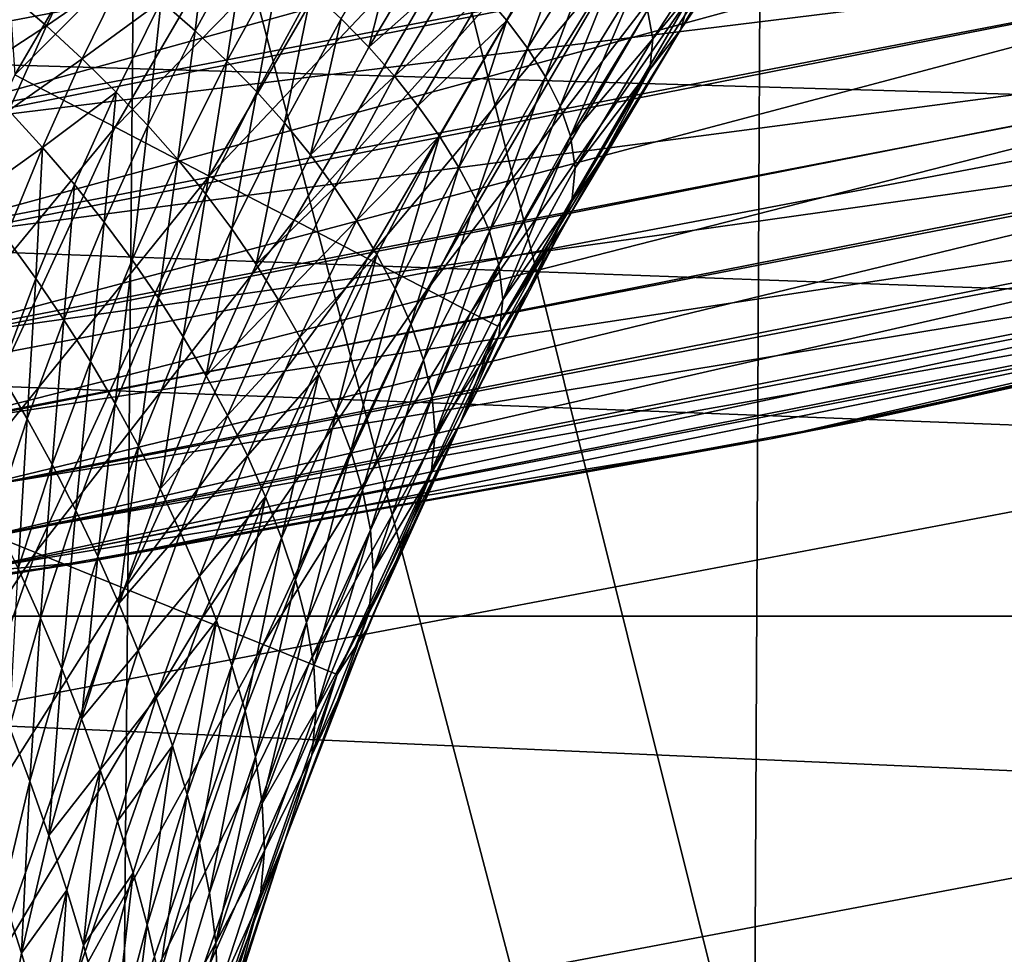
# Model space of a CAD drawing. Header units: metres. Extents: x -104 to 104, y -68 to 90.
# Tile 415 of 656: x 3.76 to 4.93, y 20.13 to 21.24. Entities that reach past the tile are written whole.
import ezdxf

# ---------------------------------------------------------------- set-up
doc = ezdxf.new("R2010")
doc.units = ezdxf.units.M
doc.layers.add('solid_FIT-BATH-153_SW0002', color=7, linetype='CONTINUOUS')

msp = doc.modelspace()

# ---------------------------------------------------------------- linework, layer by layer
at = {"layer": 'solid_FIT-BATH-153_SW0002'}
for points in [[(3.726197, 23.530222, -17.18084), (4.632617, 19.901163, -16.411495), (3.712, 19.90449, -16.449842)], [(3.726197, 23.530222, -17.18084), (4.650376, 23.526623, -17.141144), (4.632617, 19.901163, -16.411495)], [(4.650376, 23.526623, -17.141144), (5.544587, 19.896395, -16.356005), (4.632617, 19.901163, -16.411495)], [(4.650376, 23.526623, -17.141144), (5.565911, 23.521463, -17.083712), (5.544587, 19.896395, -16.356005)], [(2.596811, 17.309343, -12.922832), (3.85624, 17.305605, -12.889149), (2.624451, 21.814255, -13.793118)], [(3.85624, 17.305605, -12.889149), (3.896466, 21.809881, -13.757387), (2.624451, 21.814255, -13.793118)], [(3.85624, 17.305605, -12.889149), (5.080384, 17.298756, -12.828567), (3.896466, 21.809881, -13.757387)], [(5.080384, 17.298756, -12.828567), (5.131924, 21.80179, -13.693183), (3.896466, 21.809881, -13.757387)], [(15.662336, 20.529631, 1.296502), (-15.662336, 20.529631, 1.296502), (-17.348299, 21.731127, 1.296502)], [(15.662336, 20.529631, 1.296502), (-17.348299, 21.731127, 1.296502), (17.348299, 21.731127, 1.296502)], [(3.733629, 21.433043, 72.796501), (3.75063, 21.175364, 72.784416), (4.012428, 21.624128, 72.784424)], [(4.125499, 21.55065, 72.74836), (4.012428, 21.624128, 72.784424), (3.75063, 21.175364, 72.784416)], [(3.552675, 21.248615, 13.409826), (5.262476, 21.575739, 13.418687), (3.596302, 21.114904, 13.352827)], [(5.262476, 21.575739, 13.418687), (5.311324, 21.444906, 13.361462), (3.596302, 21.114904, 13.352827)], [(3.504228, 21.194033, 16.692202), (5.221579, 21.519869, 16.695087), (3.452753, 21.550583, 16.94948)], [(3.870224, 21.113068, 72.748337), (4.125499, 21.55065, 72.74836), (3.75063, 21.175364, 72.784416)], [(4.231593, 21.481705, 72.689407), (4.125499, 21.55065, 72.74836), (3.870224, 21.113068, 72.748337)], [(5.305362, 21.141424, 16.478369), (5.221579, 21.519869, 16.695087), (3.504228, 21.194033, 16.692202)], [(3.982435, 21.054619, 72.689369), (4.231593, 21.481705, 72.689407), (3.870224, 21.113068, 72.748337)], [(4.327479, 21.419394, 72.60936), (4.231593, 21.481705, 72.689407), (3.982435, 21.054619, 72.689369)], [(3.645102, 21.116489, 8.405643), (5.440292, 21.471178, 8.405643), (3.622512, 21.259832, 8.345496)], [(5.471343, 21.340927, 8.48777), (5.440292, 21.471178, 8.405643), (3.645102, 21.116489, 8.405643)], [(3.617364, 20.983046, 13.272359), (3.596302, 21.114904, 13.352827), (5.311324, 21.444906, 13.361462)], [(5.341947, 21.315392, 13.280879), (3.617364, 20.983046, 13.272359), (5.311324, 21.444906, 13.361462)], [(4.695957, 21.451874, 71.996498), (4.544671, 21.22879, 71.996498), (4.644135, 21.378487, 60.5965)], [(4.557003, 21.270237, 72.134903), (4.544671, 21.22879, 71.996498), (4.695957, 21.451874, 71.996498)], [(4.083848, 21.001793, 72.609306), (4.327479, 21.419394, 72.60936), (3.982435, 21.054619, 72.689369)], [(4.410238, 21.365612, 72.510651), (4.327479, 21.419394, 72.60936), (4.083848, 21.001793, 72.609306)], [(4.423053, 21.375271, 60.261398), (4.337413, 21.240129, 60.270615), (4.310021, 21.272339, 60.247719)], [(4.362051, 21.207048, 60.294884), (4.337413, 21.240129, 60.270615), (4.423053, 21.375271, 60.261398)], [(4.449365, 21.346094, 60.285435), (4.362051, 21.207048, 60.294884), (4.423053, 21.375271, 60.261398)], [(4.544671, 21.22879, 71.996498), (4.544684, 21.228811, 60.5965), (4.644135, 21.378487, 60.5965)], [(4.644135, 21.378487, 60.5965), (4.544684, 21.228811, 60.5965), (4.607176, 21.335159, 60.509834)], [(3.965799, 21.227686, 60.10989), (3.925273, 21.2631, 60.082302), (3.982746, 21.369362, 60.075783)], [(4.02613, 21.338505, 60.103939), (3.965799, 21.227686, 60.10989), (3.982746, 21.369362, 60.075783)], [(4.171376, 20.9562, 72.51059), (4.410238, 21.365612, 72.510651), (4.083848, 21.001793, 72.609306)], [(4.172916, 21.208252, 60.208344), (4.140037, 21.241982, 60.183746), (4.212441, 21.363567, 60.176609)], [(4.477351, 21.321999, 72.396286), (4.410238, 21.365612, 72.510651), (4.171376, 20.9562, 72.51059)], [(4.247554, 21.33408, 60.201305), (4.172916, 21.208252, 60.208344), (4.212441, 21.363567, 60.176609)], [(4.609968, 21.368391, 60.437195), (4.511535, 21.218142, 60.444187), (4.505039, 21.252295, 60.389194)], [(4.607176, 21.335159, 60.509834), (4.511535, 21.218142, 60.444187), (4.609968, 21.368391, 60.437195)], [(3.665907, 20.984213, 8.487769), (5.471343, 21.340927, 8.48777), (3.645102, 21.116489, 8.405643)], [(5.498982, 21.224779, 8.589852), (5.471343, 21.340927, 8.48777), (3.665907, 20.984213, 8.487769)], [(4.003763, 21.191729, 60.136948), (3.965799, 21.227686, 60.10989), (4.02613, 21.338505, 60.103939)], [(4.066748, 21.307049, 60.131447), (4.003763, 21.191729, 60.136948), (4.02613, 21.338505, 60.103939)], [(4.383525, 21.173073, 60.322445), (4.362051, 21.207048, 60.294884), (4.449365, 21.346094, 60.285435)], [(4.472375, 21.315956, 60.312881), (4.383525, 21.173073, 60.322445), (4.449365, 21.346094, 60.285435)], [(4.607176, 21.335159, 60.509834), (4.508008, 21.181631, 60.513859), (4.511535, 21.218142, 60.444187)], [(4.544684, 21.228811, 60.5965), (4.508008, 21.181631, 60.513859), (4.607176, 21.335159, 60.509834)], [(3.836318, 21.332777, 60.026352), (3.788336, 21.233738, 60.031586), (3.742917, 21.272924, 60.004406)], [(3.88213, 21.2981, 60.054382), (3.788336, 21.233738, 60.031586), (3.836318, 21.332777, 60.026352)], [(4.280056, 21.303659, 60.22488), (4.172916, 21.208252, 60.208344), (4.247554, 21.33408, 60.201305)], [(3.636496, 20.862251, 13.169148), (3.617364, 20.983046, 13.272359), (5.341947, 21.315392, 13.280879)], [(5.369858, 21.196831, 13.177665), (3.636496, 20.862251, 13.169148), (5.341947, 21.315392, 13.280879)], [(4.242352, 20.919228, 72.396225), (4.477351, 21.321999, 72.396286), (4.171376, 20.9562, 72.51059)], [(4.526775, 21.289881, 72.269753), (4.477351, 21.321999, 72.396286), (4.242352, 20.919228, 72.396225)], [(4.401095, 21.138121, 60.355778), (4.383525, 21.173073, 60.322445), (4.472375, 21.315956, 60.312881)], [(4.491348, 21.284765, 60.346443), (4.401095, 21.138121, 60.355778), (4.472375, 21.315956, 60.312881)], [(4.039258, 21.155146, 60.163296), (4.003763, 21.191729, 60.136948), (4.066748, 21.307049, 60.131447)], [(4.104683, 21.2749, 60.1581), (4.039258, 21.155146, 60.163296), (4.066748, 21.307049, 60.131447)], [(4.280056, 21.303659, 60.22488), (4.203395, 21.173662, 60.232021), (4.172916, 21.208252, 60.208344)], [(4.310021, 21.272339, 60.247719), (4.203395, 21.173662, 60.232021), (4.280056, 21.303659, 60.22488)], [(3.88213, 21.2981, 60.054382), (3.831214, 21.194368, 60.058956), (3.788336, 21.233738, 60.031586)], [(3.925273, 21.2631, 60.082302), (3.831214, 21.194368, 60.058956), (3.88213, 21.2981, 60.054382)], [(4.294617, 20.892004, 72.269684), (4.526775, 21.289881, 72.269753), (4.242352, 20.919228, 72.396225)], [(4.557003, 21.270237, 72.134903), (4.526775, 21.289881, 72.269753), (4.294617, 20.892004, 72.269684)], [(4.413547, 21.10198, 60.397697), (4.401095, 21.138121, 60.355778), (4.491348, 21.284765, 60.346443)], [(4.505039, 21.252295, 60.389194), (4.413547, 21.10198, 60.397697), (4.491348, 21.284765, 60.346443)], [(3.788336, 21.233738, 60.031586), (3.701027, 21.176846, 60.007648), (3.742917, 21.272924, 60.004406)], [(4.072385, 21.117863, 60.188824), (4.039258, 21.155146, 60.163296), (4.104683, 21.2749, 60.1581)], [(4.140037, 21.241982, 60.183746), (4.072385, 21.117863, 60.188824), (4.104683, 21.2749, 60.1581)], [(4.310021, 21.272339, 60.247719), (4.231525, 21.138243, 60.255154), (4.203395, 21.173662, 60.232021)], [(4.337413, 21.240129, 60.270615), (4.231525, 21.138243, 60.255154), (4.310021, 21.272339, 60.247719)], [(4.32658, 20.875355, 72.134827), (4.557003, 21.270237, 72.134903), (4.294617, 20.892004, 72.269684)], [(4.32658, 20.875355, 72.134827), (4.544671, 21.22879, 71.996498), (4.557003, 21.270237, 72.134903)], [(3.925273, 21.2631, 60.082302), (3.871587, 21.154716, 60.086304), (3.831214, 21.194368, 60.058956)], [(3.909521, 21.114697, 60.113441), (3.871587, 21.154716, 60.086304), (3.925273, 21.2631, 60.082302)], [(3.965799, 21.227686, 60.10989), (3.909521, 21.114697, 60.113441), (3.925273, 21.2631, 60.082302)], [(4.103245, 21.079842, 60.213505), (4.072385, 21.117863, 60.188824), (4.140037, 21.241982, 60.183746)], [(4.172916, 21.208252, 60.208344), (4.103245, 21.079842, 60.213505), (4.140037, 21.241982, 60.183746)], [(4.511535, 21.218142, 60.444187), (4.413547, 21.10198, 60.397697), (4.505039, 21.252295, 60.389194)], [(3.788336, 21.233738, 60.031586), (3.743641, 21.132893, 60.034164), (3.701027, 21.176846, 60.007648)], [(3.831214, 21.194368, 60.058956), (3.743641, 21.132893, 60.034164), (3.788336, 21.233738, 60.031586)], [(4.337413, 21.240129, 60.270615), (4.257242, 21.102003, 60.278492), (4.231525, 21.138243, 60.255154)], [(4.280341, 21.064953, 60.303242), (4.257242, 21.102003, 60.278492), (4.337413, 21.240129, 60.270615)], [(4.362051, 21.207048, 60.294884), (4.280341, 21.064953, 60.303242), (4.337413, 21.240129, 60.270615)], [(3.684426, 20.866268, 8.589851), (5.498982, 21.224779, 8.589852), (3.665907, 20.984213, 8.487769)], [(5.522539, 21.125607, 8.70937), (5.498982, 21.224779, 8.589852), (3.684426, 20.866268, 8.589851)], [(3.945088, 21.074194, 60.140182), (3.909521, 21.114697, 60.113441), (3.965799, 21.227686, 60.10989)], [(4.003763, 21.191729, 60.136948), (3.945088, 21.074194, 60.140182), (3.965799, 21.227686, 60.10989)], [(4.32658, 20.875355, 72.134827), (4.406283, 20.997484, 71.996498), (4.544671, 21.22879, 71.996498)], [(4.544671, 21.22879, 71.996498), (4.406283, 20.997484, 71.996498), (4.450966, 21.07548, 60.5965)], [(4.511535, 21.218142, 60.444187), (4.419036, 21.064283, 60.450977), (4.413547, 21.10198, 60.397697)], [(4.508008, 21.181631, 60.513859), (4.419036, 21.064283, 60.450977), (4.511535, 21.218142, 60.444187)], [(4.544684, 21.228811, 60.5965), (4.450966, 21.07548, 60.5965), (4.508008, 21.181631, 60.513859)], [(4.544671, 21.22879, 71.996498), (4.450966, 21.07548, 60.5965), (4.544684, 21.228811, 60.5965)], [(4.203395, 21.173662, 60.232021), (4.103245, 21.079842, 60.213505), (4.172916, 21.208252, 60.208344)], [(4.300395, 21.027075, 60.331165), (4.280341, 21.064953, 60.303242), (4.362051, 21.207048, 60.294884)], [(4.383525, 21.173073, 60.322445), (4.300395, 21.027075, 60.331165), (4.362051, 21.207048, 60.294884)], [(3.652802, 20.757883, 13.046281), (3.636496, 20.862251, 13.169148), (5.369858, 21.196831, 13.177665)], [(5.393832, 21.094452, 13.054901), (3.652802, 20.757883, 13.046281), (5.369858, 21.196831, 13.177665)], [(3.831214, 21.194368, 60.058956), (3.783859, 21.088785, 60.060966), (3.743641, 21.132893, 60.034164)], [(3.871587, 21.154716, 60.086304), (3.783859, 21.088785, 60.060966), (3.831214, 21.194368, 60.058956)], [(3.559835, 20.810535, 16.475451), (5.305362, 21.141424, 16.478369), (3.504228, 21.194033, 16.692202)], [(3.978384, 21.033131, 60.166386), (3.945088, 21.074194, 60.140182), (4.003763, 21.191729, 60.136948)], [(4.039258, 21.155146, 60.163296), (3.978384, 21.033131, 60.166386), (4.003763, 21.191729, 60.136948)], [(3.870224, 21.113068, 72.748337), (3.75063, 21.175364, 72.784416), (3.533078, 20.703568, 72.784401)], [(4.203395, 21.173662, 60.232021), (4.131894, 21.041033, 60.237484), (4.103245, 21.079842, 60.213505)], [(4.231525, 21.138243, 60.255154), (4.131894, 21.041033, 60.237484), (4.203395, 21.173662, 60.232021)], [(4.316666, 20.988287, 60.36451), (4.300395, 21.027075, 60.331165), (4.383525, 21.173073, 60.322445)], [(4.401095, 21.138121, 60.355778), (4.316666, 20.988287, 60.36451), (4.383525, 21.173073, 60.322445)], [(4.508008, 21.181631, 60.513859), (4.414879, 21.024418, 60.517818), (4.419036, 21.064283, 60.450977)], [(4.450966, 21.07548, 60.5965), (4.414879, 21.024418, 60.517818), (4.508008, 21.181631, 60.513859)], [(3.871587, 21.154716, 60.086304), (3.821733, 21.044436, 60.087864), (3.783859, 21.088785, 60.060966)], [(3.857338, 20.999767, 60.114681), (3.821733, 21.044436, 60.087864), (3.871587, 21.154716, 60.086304)], [(3.909521, 21.114697, 60.113441), (3.857338, 20.999767, 60.114681), (3.871587, 21.154716, 60.086304)], [(4.009511, 20.99144, 60.191963), (3.978384, 21.033131, 60.166386), (4.039258, 21.155146, 60.163296)], [(4.072385, 21.117863, 60.188824), (4.009511, 20.99144, 60.191963), (4.039258, 21.155146, 60.163296)], [(5.394384, 20.740442, 16.304808), (5.305362, 21.141424, 16.478369), (3.559835, 20.810535, 16.475451)], [(4.231525, 21.138243, 60.255154), (4.15836, 21.001463, 60.261127), (4.131894, 21.041033, 60.237484)], [(4.257242, 21.102003, 60.278492), (4.15836, 21.001463, 60.261127), (4.231525, 21.138243, 60.255154)], [(4.327976, 20.948399, 60.405811), (4.316666, 20.988287, 60.36451), (4.401095, 21.138121, 60.355778)], [(4.413547, 21.10198, 60.397697), (4.327976, 20.948399, 60.405811), (4.401095, 21.138121, 60.355778)], [(3.700209, 20.765566, 8.70937), (5.522539, 21.125607, 8.70937), (3.684426, 20.866268, 8.589851)], [(5.541447, 21.045856, 8.843375), (5.522539, 21.125607, 8.70937), (3.700209, 20.765566, 8.70937)], [(3.783859, 21.088785, 60.060966), (3.702298, 21.030481, 60.034153), (3.743641, 21.132893, 60.034164)], [(3.658091, 20.65303, 72.748314), (3.870224, 21.113068, 72.748337), (3.533078, 20.703568, 72.784401)], [(3.982435, 21.054619, 72.689369), (3.870224, 21.113068, 72.748337), (3.658091, 20.65303, 72.748314)], [(3.890757, 20.954674, 60.141266), (3.857338, 20.999767, 60.114681), (3.909521, 21.114697, 60.113441)], [(3.945088, 21.074194, 60.140182), (3.890757, 20.954674, 60.141266), (3.909521, 21.114697, 60.113441)], [(4.038555, 20.94908, 60.216919), (4.009511, 20.99144, 60.191963), (4.072385, 21.117863, 60.188824)], [(4.103245, 21.079842, 60.213505), (4.038555, 20.94908, 60.216919), (4.072385, 21.117863, 60.188824)], [(4.257242, 21.102003, 60.278492), (4.182556, 20.961134, 60.285126), (4.15836, 21.001463, 60.261127)], [(4.204251, 20.920059, 60.310593), (4.182556, 20.961134, 60.285126), (4.257242, 21.102003, 60.278492)], [(4.280341, 21.064953, 60.303242), (4.204251, 20.920059, 60.310593), (4.257242, 21.102003, 60.278492)], [(4.332565, 20.907078, 60.457558), (4.327976, 20.948399, 60.405811), (4.413547, 21.10198, 60.397697)], [(4.419036, 21.064283, 60.450977), (4.332565, 20.907078, 60.457558), (4.413547, 21.10198, 60.397697)], [(3.665511, 20.67466, 12.907891), (3.652802, 20.757883, 13.046281), (5.393832, 21.094452, 13.054901)], [(5.412807, 21.01285, 12.916707), (3.665511, 20.67466, 12.907891), (5.393832, 21.094452, 13.054901)], [(3.783859, 21.088785, 60.060966), (3.74013, 20.98159, 60.060505), (3.702298, 21.030481, 60.034153)], [(3.775771, 20.932499, 60.087086), (3.74013, 20.98159, 60.060505), (3.783859, 21.088785, 60.060966)], [(3.821733, 21.044436, 60.087864), (3.775771, 20.932499, 60.087086), (3.783859, 21.088785, 60.060966)], [(4.131894, 21.041033, 60.237484), (4.038555, 20.94908, 60.216919), (4.103245, 21.079842, 60.213505)], [(3.922091, 20.909088, 60.167492), (3.890757, 20.954674, 60.141266), (3.945088, 21.074194, 60.140182)], [(3.978384, 21.033131, 60.166386), (3.922091, 20.909088, 60.167492), (3.945088, 21.074194, 60.140182)], [(4.450966, 21.07548, 60.5965), (4.363114, 20.918713, 60.5965), (4.414879, 21.024418, 60.517818)], [(4.406283, 20.997484, 71.996498), (4.363114, 20.918713, 60.5965), (4.450966, 21.07548, 60.5965)], [(3.775385, 20.605612, 72.689331), (3.982435, 21.054619, 72.689369), (3.658091, 20.65303, 72.748314)], [(4.083848, 21.001793, 72.609306), (3.982435, 21.054619, 72.689369), (3.775385, 20.605612, 72.689331)], [(4.223008, 20.87821, 60.339104), (4.204251, 20.920059, 60.310593), (4.280341, 21.064953, 60.303242)], [(4.300395, 21.027075, 60.331165), (4.223008, 20.87821, 60.339104), (4.280341, 21.064953, 60.303242)], [(4.414879, 21.024418, 60.517818), (4.332565, 20.907078, 60.457558), (4.419036, 21.064283, 60.450977)], [(3.712878, 20.684591, 8.843374), (5.541447, 21.045856, 8.843375), (3.700209, 20.765566, 8.70937)], [(5.555261, 20.987505, 8.988562), (5.541447, 21.045856, 8.843375), (3.712878, 20.684591, 8.843374)], [(3.809307, 20.883137, 60.113739), (3.775771, 20.932499, 60.087086), (3.821733, 21.044436, 60.087864)], [(3.857338, 20.999767, 60.114681), (3.809307, 20.883137, 60.113739), (3.821733, 21.044436, 60.087864)], [(3.951433, 20.862942, 60.193302), (3.922091, 20.909088, 60.167492), (3.978384, 21.033131, 60.166386)], [(4.009511, 20.99144, 60.191963), (3.951433, 20.862942, 60.193302), (3.978384, 21.033131, 60.166386)], [(4.131894, 21.041033, 60.237484), (4.065562, 20.906004, 60.241398), (4.038555, 20.94908, 60.216919)], [(4.15836, 21.001463, 60.261127), (4.065562, 20.906004, 60.241398), (4.131894, 21.041033, 60.237484)], [(4.238095, 20.835518, 60.372665), (4.223008, 20.87821, 60.339104), (4.300395, 21.027075, 60.331165)], [(4.316666, 20.988287, 60.36451), (4.238095, 20.835518, 60.372665), (4.300395, 21.027075, 60.331165)], [(4.414879, 21.024418, 60.517818), (4.327904, 20.863773, 60.521694), (4.332565, 20.907078, 60.457558)], [(4.363114, 20.918713, 60.5965), (4.327904, 20.863773, 60.521694), (4.414879, 21.024418, 60.517818)], [(3.67425, 20.615047, 12.759768), (3.665511, 20.67466, 12.907891), (5.412807, 21.01285, 12.916707)], [(5.426267, 20.954422, 12.768839), (3.67425, 20.615047, 12.759768), (5.412807, 21.01285, 12.916707)], [(3.88139, 20.562757, 72.609261), (4.083848, 21.001793, 72.609306), (3.775385, 20.605612, 72.689331)], [(3.840824, 20.833408, 60.140327), (3.809307, 20.883137, 60.113739), (3.857338, 20.999767, 60.114681)], [(3.890757, 20.954674, 60.141266), (3.840824, 20.833408, 60.140327), (3.857338, 20.999767, 60.114681)], [(4.171376, 20.9562, 72.51059), (4.083848, 21.001793, 72.609306), (3.88139, 20.562757, 72.609261)], [(4.15836, 21.001463, 60.261127), (4.090532, 20.862232, 60.265755), (4.065562, 20.906004, 60.241398)], [(4.182556, 20.961134, 60.285126), (4.090532, 20.862232, 60.265755), (4.15836, 21.001463, 60.261127)], [(4.406283, 20.997484, 71.996498), (4.281238, 20.758699, 71.996498), (4.363114, 20.918713, 60.5965)], [(4.32658, 20.875355, 72.134827), (4.281238, 20.758699, 71.996498), (4.406283, 20.997484, 71.996498)], [(3.722133, 20.625345, 8.988561), (5.555261, 20.987505, 8.988562), (3.712878, 20.684591, 8.843374)], [(5.563655, 20.951994, 9.141346), (5.555261, 20.987505, 8.988562), (3.722133, 20.625345, 8.988561)], [(3.978862, 20.816196, 60.218716), (3.951433, 20.862942, 60.193302), (4.009511, 20.99144, 60.191963)], [(4.038555, 20.94908, 60.216919), (3.978862, 20.816196, 60.218716), (4.009511, 20.99144, 60.191963)], [(4.248379, 20.791807, 60.41354), (4.238095, 20.835518, 60.372665), (4.316666, 20.988287, 60.36451)], [(4.327976, 20.948399, 60.405811), (4.248379, 20.791807, 60.41354), (4.316666, 20.988287, 60.36451)], [(3.775771, 20.932499, 60.087086), (3.733799, 20.819162, 60.084133), (3.74013, 20.98159, 60.060505)], [(4.182556, 20.961134, 60.285126), (4.113355, 20.817764, 60.290627), (4.090532, 20.862232, 60.265755)], [(4.133784, 20.772604, 60.317009), (4.113355, 20.817764, 60.290627), (4.182556, 20.961134, 60.285126)], [(4.204251, 20.920059, 60.310593), (4.133784, 20.772604, 60.317009), (4.182556, 20.961134, 60.285126)], [(5.675829, 20.96669, 12.469941), (4.760042, 20.762665, 12.465085), (5.433949, 20.920399, 12.61734)], [(5.567177, 20.940514, 9.296546), (4.760042, 20.762665, 12.465085), (5.675829, 20.96669, 12.469941)], [(3.678821, 20.580326, 12.607994), (3.67425, 20.615047, 12.759768), (5.426267, 20.954422, 12.768839)], [(5.433949, 20.920399, 12.61734), (3.678821, 20.580326, 12.607994), (5.426267, 20.954422, 12.768839)], [(3.727757, 20.589291, 9.141345), (5.563655, 20.951994, 9.141346), (3.722133, 20.625345, 8.988561)], [(3.727757, 20.589291, 9.141345), (4.652334, 20.741127, 9.296545), (5.563655, 20.951994, 9.141346)], [(3.870423, 20.783249, 60.166759), (3.840824, 20.833408, 60.140327), (3.890757, 20.954674, 60.141266)], [(3.922091, 20.909088, 60.167492), (3.870423, 20.783249, 60.166759), (3.890757, 20.954674, 60.141266)], [(3.972877, 20.525772, 72.510536), (4.171376, 20.9562, 72.51059), (3.88139, 20.562757, 72.609261)], [(4.242352, 20.919228, 72.396225), (4.171376, 20.9562, 72.51059), (3.972877, 20.525772, 72.510536)], [(4.065562, 20.906004, 60.241398), (3.978862, 20.816196, 60.218716), (4.038555, 20.94908, 60.216919)], [(4.252196, 20.746782, 60.463913), (4.248379, 20.791807, 60.41354), (4.327976, 20.948399, 60.405811)], [(4.332565, 20.907078, 60.457558), (4.252196, 20.746782, 60.463913), (4.327976, 20.948399, 60.405811)], [(5.563655, 20.951994, 9.141346), (4.652334, 20.741127, 9.296545), (5.567177, 20.940514, 9.296546)], [(5.567177, 20.940514, 9.296546), (4.652334, 20.741127, 9.296545), (4.760042, 20.762665, 12.465085)], [(3.765522, 20.765055, 60.110783), (3.733799, 20.819162, 60.084133), (3.775771, 20.932499, 60.087086)], [(3.809307, 20.883137, 60.113739), (3.765522, 20.765055, 60.110783), (3.775771, 20.932499, 60.087086)], [(3.837348, 20.59465, 12.459532), (3.678821, 20.580326, 12.607994), (5.433949, 20.920399, 12.61734)], [(4.760042, 20.762665, 12.465085), (3.837348, 20.59465, 12.459532), (5.433949, 20.920399, 12.61734)], [(4.047062, 20.495781, 72.396156), (4.242352, 20.919228, 72.396225), (3.972877, 20.525772, 72.510536)], [(4.294617, 20.892004, 72.269684), (4.242352, 20.919228, 72.396225), (4.047062, 20.495781, 72.396156)], [(4.151372, 20.726727, 60.346302), (4.133784, 20.772604, 60.317009), (4.204251, 20.920059, 60.310593)], [(4.223008, 20.87821, 60.339104), (4.151372, 20.726727, 60.346302), (4.204251, 20.920059, 60.310593)], [(4.281238, 20.758699, 71.996498), (4.281254, 20.758732, 60.5965), (4.363114, 20.918713, 60.5965)], [(4.363114, 20.918713, 60.5965), (4.281254, 20.758732, 60.5965), (4.327904, 20.863773, 60.521694)], [(3.898193, 20.732599, 60.192986), (3.870423, 20.783249, 60.166759), (3.922091, 20.909088, 60.167492)], [(3.951433, 20.862942, 60.193302), (3.898193, 20.732599, 60.192986), (3.922091, 20.909088, 60.167492)], [(4.065562, 20.906004, 60.241398), (4.004405, 20.768806, 60.243893), (3.978862, 20.816196, 60.218716)], [(4.090532, 20.862232, 60.265755), (4.004405, 20.768806, 60.243893), (4.065562, 20.906004, 60.241398)], [(4.327904, 20.863773, 60.521694), (4.252196, 20.746782, 60.463913), (4.332565, 20.907078, 60.457558)], [(4.101686, 20.4737, 72.269615), (4.294617, 20.892004, 72.269684), (4.047062, 20.495781, 72.396156)], [(4.32658, 20.875355, 72.134827), (4.294617, 20.892004, 72.269684), (4.101686, 20.4737, 72.269615)], [(3.79538, 20.710638, 60.137558), (3.765522, 20.765055, 60.110783), (3.809307, 20.883137, 60.113739)], [(3.840824, 20.833408, 60.140327), (3.79538, 20.710638, 60.137558), (3.809307, 20.883137, 60.113739)], [(4.165403, 20.680061, 60.380272), (4.151372, 20.726727, 60.346302), (4.223008, 20.87821, 60.339104)], [(4.238095, 20.835518, 60.372665), (4.165403, 20.680061, 60.380272), (4.223008, 20.87821, 60.339104)], [(4.135086, 20.460196, 72.13475), (4.32658, 20.875355, 72.134827), (4.101686, 20.4737, 72.269615)], [(4.135086, 20.460196, 72.13475), (4.281238, 20.758699, 71.996498), (4.32658, 20.875355, 72.134827)], [(3.924197, 20.681419, 60.219055), (3.898193, 20.732599, 60.192986), (3.951433, 20.862942, 60.193302)], [(3.978862, 20.816196, 60.218716), (3.924197, 20.681419, 60.219055), (3.951433, 20.862942, 60.193302)], [(4.090532, 20.862232, 60.265755), (4.02804, 20.720783, 60.269161), (4.004405, 20.768806, 60.243893)], [(4.113355, 20.817764, 60.290627), (4.02804, 20.720783, 60.269161), (4.090532, 20.862232, 60.265755)], [(4.327904, 20.863773, 60.521694), (4.247187, 20.699951, 60.525478), (4.252196, 20.746782, 60.463913)], [(4.281254, 20.758732, 60.5965), (4.247187, 20.699951, 60.525478), (4.327904, 20.863773, 60.521694)], [(3.82347, 20.655855, 60.164375), (3.79538, 20.710638, 60.137558), (3.840824, 20.833408, 60.140327)], [(3.870423, 20.783249, 60.166759), (3.82347, 20.655855, 60.164375), (3.840824, 20.833408, 60.140327)], [(4.174797, 20.632456, 60.420883), (4.165403, 20.680061, 60.380272), (4.238095, 20.835518, 60.372665)], [(4.248379, 20.791807, 60.41354), (4.174797, 20.632456, 60.420883), (4.238095, 20.835518, 60.372665)], [(3.765522, 20.765055, 60.110783), (3.726141, 20.645777, 60.106079), (3.733799, 20.819162, 60.084133)], [(3.618985, 20.404171, 16.30184), (5.394384, 20.740442, 16.304808), (3.559835, 20.810535, 16.475451)], [(4.004405, 20.768806, 60.243893), (3.924197, 20.681419, 60.219055), (3.978862, 20.816196, 60.218716)], [(4.113355, 20.817764, 60.290627), (4.04964, 20.672123, 60.295097), (4.02804, 20.720783, 60.269161)], [(4.06894, 20.622822, 60.322575), (4.04964, 20.672123, 60.295097), (4.113355, 20.817764, 60.290627)], [(4.133784, 20.772604, 60.317009), (4.06894, 20.622822, 60.322575), (4.113355, 20.817764, 60.290627)], [(3.84987, 20.600647, 60.191216), (3.82347, 20.655855, 60.164375), (3.870423, 20.783249, 60.166759)], [(3.898193, 20.732599, 60.192986), (3.84987, 20.600647, 60.191216), (3.870423, 20.783249, 60.166759)], [(4.177995, 20.583649, 60.470028), (4.174797, 20.632456, 60.420883), (4.248379, 20.791807, 60.41354)], [(4.252196, 20.746782, 60.463913), (4.177995, 20.583649, 60.470028), (4.248379, 20.791807, 60.41354)], [(4.085493, 20.572855, 60.352821), (4.06894, 20.622822, 60.322575), (4.133784, 20.772604, 60.317009)], [(4.151372, 20.726727, 60.346302), (4.085493, 20.572855, 60.352821), (4.133784, 20.772604, 60.317009)], [(3.754583, 20.586615, 60.133217), (3.726141, 20.645777, 60.106079), (3.765522, 20.765055, 60.110783)], [(3.79538, 20.710638, 60.137558), (3.754583, 20.586615, 60.133217), (3.765522, 20.765055, 60.110783)], [(4.652334, 20.741127, 9.296545), (3.837348, 20.59465, 12.459532), (4.760042, 20.762665, 12.465085)], [(4.004405, 20.768806, 60.243893), (3.948448, 20.629663, 60.245117), (3.924197, 20.681419, 60.219055)], [(4.02804, 20.720783, 60.269161), (3.948448, 20.629663, 60.245117), (4.004405, 20.768806, 60.243893)], [(4.135086, 20.460196, 72.13475), (4.169939, 20.513206, 71.996498), (4.281238, 20.758699, 71.996498)], [(4.281238, 20.758699, 71.996498), (4.169939, 20.513206, 71.996498), (4.205503, 20.595768, 60.5965)], [(4.281254, 20.758732, 60.5965), (4.205503, 20.595768, 60.5965), (4.247187, 20.699951, 60.525478)], [(4.281238, 20.758699, 71.996498), (4.205503, 20.595768, 60.5965), (4.281254, 20.758732, 60.5965)], [(5.487756, 20.32095, 16.177015), (5.394384, 20.740442, 16.304808), (3.618985, 20.404171, 16.30184)], [(3.727757, 20.589291, 9.141345), (3.73041, 20.577576, 9.296545), (4.652334, 20.741127, 9.296545)], [(4.652334, 20.741127, 9.296545), (3.73041, 20.577576, 9.296545), (3.837348, 20.59465, 12.459532)], [(4.247187, 20.699951, 60.525478), (4.177995, 20.583649, 60.470028), (4.252196, 20.746782, 60.463913)], [(3.874634, 20.544979, 60.218124), (3.84987, 20.600647, 60.191216), (3.898193, 20.732599, 60.192986)], [(3.924197, 20.681419, 60.219055), (3.874634, 20.544979, 60.218124), (3.898193, 20.732599, 60.192986)], [(4.098606, 20.522156, 60.387352), (4.085493, 20.572855, 60.352821), (4.151372, 20.726727, 60.346302)], [(4.165403, 20.680061, 60.380272), (4.098606, 20.522156, 60.387352), (4.151372, 20.726727, 60.346302)], [(4.02804, 20.720783, 60.269161), (3.970906, 20.577337, 60.271477), (3.948448, 20.629663, 60.245117)], [(4.04964, 20.672123, 60.295097), (3.970906, 20.577337, 60.271477), (4.02804, 20.720783, 60.269161)], [(3.781385, 20.527145, 60.160606), (3.754583, 20.586615, 60.133217), (3.79538, 20.710638, 60.137558)], [(3.82347, 20.655855, 60.164375), (3.781385, 20.527145, 60.160606), (3.79538, 20.710638, 60.137558)], [(4.247187, 20.699951, 60.525478), (4.172822, 20.533207, 60.529148), (4.177995, 20.583649, 60.470028)], [(4.205503, 20.595768, 60.5965), (4.172822, 20.533207, 60.529148), (4.247187, 20.699951, 60.525478)], [(3.948448, 20.629663, 60.245117), (3.874634, 20.544979, 60.218124), (3.924197, 20.681419, 60.219055)], [(4.107261, 20.470589, 60.427845), (4.098606, 20.522156, 60.387352), (4.165403, 20.680061, 60.380272)], [(4.174797, 20.632456, 60.420883), (4.107261, 20.470589, 60.427845), (4.165403, 20.680061, 60.380272)], [(4.04964, 20.672123, 60.295097), (3.991424, 20.524431, 60.298645), (3.970906, 20.577337, 60.271477)], [(4.009731, 20.470934, 60.327377), (3.991424, 20.524431, 60.298645), (4.04964, 20.672123, 60.295097)], [(4.06894, 20.622822, 60.322575), (4.009731, 20.470934, 60.327377), (4.04964, 20.672123, 60.295097)], [(3.806617, 20.467319, 60.18824), (3.781385, 20.527145, 60.160606), (3.82347, 20.655855, 60.164375)], [(3.84987, 20.600647, 60.191216), (3.806617, 20.467319, 60.18824), (3.82347, 20.655855, 60.164375)], [(3.775385, 20.605612, 72.689331), (3.658091, 20.65303, 72.748314), (3.491054, 20.174774, 72.748283)], [(4.110017, 20.417925, 60.475895), (4.107261, 20.470589, 60.427845), (4.174797, 20.632456, 60.420883)], [(4.177995, 20.583649, 60.470028), (4.110017, 20.417925, 60.475895), (4.174797, 20.632456, 60.420883)], [(3.948448, 20.629663, 60.245117), (3.897758, 20.4888, 60.245251), (3.874634, 20.544979, 60.218124)], [(3.970906, 20.577337, 60.271477), (3.897758, 20.4888, 60.245251), (3.948448, 20.629663, 60.245117)], [(4.025387, 20.416822, 60.358715), (4.009731, 20.470934, 60.327377), (4.06894, 20.622822, 60.322575)], [(4.085493, 20.572855, 60.352821), (4.025387, 20.416822, 60.358715), (4.06894, 20.622822, 60.322575)], [(3.61235, 20.138824, 72.689293), (3.775385, 20.605612, 72.689331), (3.491054, 20.174774, 72.748283)], [(3.88139, 20.562757, 72.609261), (3.775385, 20.605612, 72.689331), (3.61235, 20.138824, 72.689293)], [(3.830315, 20.407099, 60.216164), (3.806617, 20.467319, 60.18824), (3.84987, 20.600647, 60.191216)], [(3.874634, 20.544979, 60.218124), (3.830315, 20.407099, 60.216164), (3.84987, 20.600647, 60.191216)], [(4.205503, 20.595768, 60.5965), (4.13597, 20.430054, 60.5965), (4.172822, 20.533207, 60.529148)], [(4.169939, 20.513206, 71.996498), (4.13597, 20.430054, 60.5965), (4.205503, 20.595768, 60.5965)], [(3.837348, 20.59465, 12.459532), (2.909883, 20.462946, 12.455572), (3.678821, 20.580326, 12.607994)], [(3.73041, 20.577576, 9.296545), (2.909883, 20.462946, 12.455572), (3.837348, 20.59465, 12.459532)], [(3.781385, 20.527145, 60.160606), (3.744423, 20.397366, 60.155811), (3.754583, 20.586615, 60.133217)], [(4.172822, 20.533207, 60.529148), (4.110017, 20.417925, 60.475895), (4.177995, 20.583649, 60.470028)], [(3.970906, 20.577337, 60.271477), (3.919185, 20.432116, 60.272865), (3.897758, 20.4888, 60.245251)], [(3.991424, 20.524431, 60.298645), (3.919185, 20.432116, 60.272865), (3.970906, 20.577337, 60.271477)], [(4.037729, 20.36203, 60.393936), (4.025387, 20.416822, 60.358715), (4.085493, 20.572855, 60.352821)], [(4.098606, 20.522156, 60.387352), (4.037729, 20.36203, 60.393936), (4.085493, 20.572855, 60.352821)], [(3.721968, 20.106335, 72.609215), (3.88139, 20.562757, 72.609261), (3.61235, 20.138824, 72.689293)], [(3.972877, 20.525772, 72.510536), (3.88139, 20.562757, 72.609261), (3.721968, 20.106335, 72.609215)], [(3.897758, 20.4888, 60.245251), (3.830315, 20.407099, 60.216164), (3.874634, 20.544979, 60.218124)], [(13.890373, 19.451752, 1.296502), (-13.890373, 19.451752, 1.296502), (-15.662336, 20.529631, 1.296502)], [(13.890373, 19.451752, 1.296502), (-15.662336, 20.529631, 1.296502), (15.662336, 20.529631, 1.296502)], [(3.816572, 20.078297, 72.510475), (3.972877, 20.525772, 72.510536), (3.721968, 20.106335, 72.609215)], [(3.768681, 20.332853, 60.184399), (3.744423, 20.397366, 60.155811), (3.781385, 20.527145, 60.160606)], [(3.806617, 20.467319, 60.18824), (3.768681, 20.332853, 60.184399), (3.781385, 20.527145, 60.160606)], [(4.047062, 20.495781, 72.396156), (3.972877, 20.525772, 72.510536), (3.816572, 20.078297, 72.510475)], [(4.172822, 20.533207, 60.529148), (4.104892, 20.363796, 60.5327), (4.110017, 20.417925, 60.475895)], [(4.13597, 20.430054, 60.5965), (4.104892, 20.363796, 60.5327), (4.172822, 20.533207, 60.529148)], [(3.991424, 20.524431, 60.298645), (3.938758, 20.374905, 60.301407), (3.919185, 20.432116, 60.272865)], [(3.956206, 20.31716, 60.33152), (3.938758, 20.374905, 60.301407), (3.991424, 20.524431, 60.298645)], [(4.009731, 20.470934, 60.327377), (3.956206, 20.31716, 60.33152), (3.991424, 20.524431, 60.298645)], [(4.045812, 20.30644, 60.434425), (4.037729, 20.36203, 60.393936), (4.098606, 20.522156, 60.387352)], [(4.107261, 20.470589, 60.427845), (4.045812, 20.30644, 60.434425), (4.098606, 20.522156, 60.387352)], [(4.169939, 20.513206, 71.996498), (4.072744, 20.261797, 71.996498), (4.13597, 20.430054, 60.5965)], [(4.135086, 20.460196, 72.13475), (4.072744, 20.261797, 71.996498), (4.169939, 20.513206, 71.996498)], [(3.893281, 20.055561, 72.396095), (4.047062, 20.495781, 72.396156), (3.816572, 20.078297, 72.510475)], [(4.101686, 20.4737, 72.269615), (4.047062, 20.495781, 72.396156), (3.893281, 20.055561, 72.396095)], [(3.897758, 20.4888, 60.245251), (3.852467, 20.346437, 60.244511), (3.830315, 20.407099, 60.216164)], [(3.919185, 20.432116, 60.272865), (3.852467, 20.346437, 60.244511), (3.897758, 20.4888, 60.245251)], [(3.791484, 20.268011, 60.213486), (3.768681, 20.332853, 60.184399), (3.806617, 20.467319, 60.18824)], [(3.830315, 20.407099, 60.216164), (3.791484, 20.268011, 60.213486), (3.806617, 20.467319, 60.18824)], [(3.949759, 20.038822, 72.269539), (4.101686, 20.4737, 72.269615), (3.893281, 20.055561, 72.396095)], [(4.135086, 20.460196, 72.13475), (4.101686, 20.4737, 72.269615), (3.949759, 20.038822, 72.269539)], [(3.9711, 20.258846, 60.364056), (3.956206, 20.31716, 60.33152), (4.009731, 20.470934, 60.327377)], [(4.025387, 20.416822, 60.358715), (3.9711, 20.258846, 60.364056), (4.009731, 20.470934, 60.327377)], [(4.110017, 20.417925, 60.475895), (4.045812, 20.30644, 60.434425), (4.107261, 20.470589, 60.427845)], [(3.984288, 20.028589, 72.134682), (4.135086, 20.460196, 72.13475), (3.949759, 20.038822, 72.269539)], [(3.984288, 20.028589, 72.134682), (4.072744, 20.261797, 71.996498), (4.135086, 20.460196, 72.13475)], [(3.919185, 20.432116, 60.272865), (3.873001, 20.285332, 60.273518), (3.852467, 20.346437, 60.244511)], [(3.938758, 20.374905, 60.301407), (3.873001, 20.285332, 60.273518), (3.919185, 20.432116, 60.272865)], [(4.072744, 20.261797, 71.996498), (4.072755, 20.261827, 60.5965), (4.13597, 20.430054, 60.5965)], [(4.13597, 20.430054, 60.5965), (4.072755, 20.261827, 60.5965), (4.104892, 20.363796, 60.5327)], [(3.982821, 20.199907, 60.400055), (3.9711, 20.258846, 60.364056), (4.025387, 20.416822, 60.358715)], [(4.037729, 20.36203, 60.393936), (3.982821, 20.199907, 60.400055), (4.025387, 20.416822, 60.358715)], [(4.110017, 20.417925, 60.475895), (4.048321, 20.249859, 60.481503), (4.045812, 20.30644, 60.434425)], [(4.104892, 20.363796, 60.5327), (4.048321, 20.249859, 60.481503), (4.110017, 20.417925, 60.475895)], [(3.68109, 19.979023, 16.173979), (5.487756, 20.32095, 16.177015), (3.618985, 20.404171, 16.30184)], [(3.768681, 20.332853, 60.184399), (3.736449, 20.197487, 60.180149), (3.744423, 20.397366, 60.155811)], [(3.852467, 20.346437, 60.244511), (3.791484, 20.268011, 60.213486), (3.830315, 20.407099, 60.216164)], [(3.938758, 20.374905, 60.301407), (3.891757, 20.223761, 60.303551), (3.873001, 20.285332, 60.273518)], [(3.908466, 20.161709, 60.335125), (3.891757, 20.223761, 60.303551), (3.938758, 20.374905, 60.301407)], [(3.956206, 20.31716, 60.33152), (3.908466, 20.161709, 60.335125), (3.938758, 20.374905, 60.301407)], [(3.990504, 20.140244, 60.440639), (3.982821, 20.199907, 60.400055), (4.037729, 20.36203, 60.393936)], [(4.045812, 20.30644, 60.434425), (3.990504, 20.140244, 60.440639), (4.037729, 20.36203, 60.393936)], [(4.104892, 20.363796, 60.5327), (4.043478, 20.191973, 60.53611), (4.048321, 20.249859, 60.481503)], [(4.072755, 20.261827, 60.5965), (4.043478, 20.191973, 60.53611), (4.104892, 20.363796, 60.5327)], [(3.852467, 20.346437, 60.244511), (3.812807, 20.202799, 60.243183), (3.791484, 20.268011, 60.213486)], [(3.832572, 20.137205, 60.273682), (3.812807, 20.202799, 60.243183), (3.852467, 20.346437, 60.244511)], [(3.873001, 20.285332, 60.273518), (3.832572, 20.137205, 60.273682), (3.852467, 20.346437, 60.244511)], [(3.758516, 20.127949, 60.210506), (3.736449, 20.197487, 60.180149), (3.768681, 20.332853, 60.184399)], [(3.791484, 20.268011, 60.213486), (3.758516, 20.127949, 60.210506), (3.768681, 20.332853, 60.184399)], [(5.584591, 19.88698, 16.097603), (5.487756, 20.32095, 16.177015), (3.68109, 19.979023, 16.173979)], [(3.922727, 20.099144, 60.368927), (3.908466, 20.161709, 60.335125), (3.956206, 20.31716, 60.33152)], [(3.9711, 20.258846, 60.364056), (3.922727, 20.099144, 60.368927), (3.956206, 20.31716, 60.33152)], [(4.048321, 20.249859, 60.481503), (3.990504, 20.140244, 60.440639), (4.045812, 20.30644, 60.434425)], [(3.891757, 20.223761, 60.303551), (3.832572, 20.137205, 60.273682), (3.873001, 20.285332, 60.273518)], [(3.812807, 20.202799, 60.243183), (3.758516, 20.127949, 60.210506), (3.791484, 20.268011, 60.213486)], [(3.933971, 20.036011, 60.405762), (3.922727, 20.099144, 60.368927), (3.9711, 20.258846, 60.364056)], [(3.982821, 20.199907, 60.400055), (3.933971, 20.036011, 60.405762), (3.9711, 20.258846, 60.364056)], [(3.984288, 20.028589, 72.134682), (3.989966, 20.005278, 71.996498), (4.072744, 20.261797, 71.996498)], [(4.072744, 20.261797, 71.996498), (3.989966, 20.005278, 71.996498), (4.015948, 20.091328, 60.5965)], [(4.072755, 20.261827, 60.5965), (4.015948, 20.091328, 60.5965), (4.043478, 20.191973, 60.53611)], [(4.072744, 20.261797, 71.996498), (4.015948, 20.091328, 60.5965), (4.072755, 20.261827, 60.5965)], [(4.048321, 20.249859, 60.481503), (3.992972, 20.079691, 60.486839), (3.990504, 20.140244, 60.440639)], [(4.043478, 20.191973, 60.53611), (3.992972, 20.079691, 60.486839), (4.048321, 20.249859, 60.481503)], [(3.891757, 20.223761, 60.303551), (3.85062, 20.071211, 60.305271), (3.832572, 20.137205, 60.273682)], [(3.866697, 20.004797, 60.338352), (3.85062, 20.071211, 60.305271), (3.891757, 20.223761, 60.303551)], [(3.908466, 20.161709, 60.335125), (3.866697, 20.004797, 60.338352), (3.891757, 20.223761, 60.303551)], [(3.758516, 20.127949, 60.210506), (3.731964, 19.987152, 60.207771), (3.736449, 20.197487, 60.180149)], [(3.812807, 20.202799, 60.243183), (3.779142, 20.058111, 60.241634), (3.758516, 20.127949, 60.210506)], [(3.798244, 19.987963, 60.273674), (3.779142, 20.058111, 60.241634), (3.812807, 20.202799, 60.243183)], [(3.832572, 20.137205, 60.273682), (3.798244, 19.987963, 60.273674), (3.812807, 20.202799, 60.243183)], [(3.990504, 20.140244, 60.440639), (3.933971, 20.036011, 60.405762), (3.982821, 20.199907, 60.400055)], [(4.043478, 20.191973, 60.53611), (3.988661, 20.01799, 60.539375), (3.992972, 20.079691, 60.486839)], [(4.015948, 20.091328, 60.5965), (3.988661, 20.01799, 60.539375), (4.043478, 20.191973, 60.53611)], [(3.880436, 19.937931, 60.373432), (3.866697, 20.004797, 60.338352), (3.908466, 20.161709, 60.335125)], [(3.922727, 20.099144, 60.368927), (3.880436, 19.937931, 60.373432), (3.908466, 20.161709, 60.335125)], [(3.990504, 20.140244, 60.440639), (3.941425, 19.972227, 60.446491), (3.933971, 20.036011, 60.405762)], [(3.992972, 20.079691, 60.486839), (3.941425, 19.972227, 60.446491), (3.990504, 20.140244, 60.440639)], [(3.779142, 20.058111, 60.241634), (3.731964, 19.987152, 60.207771), (3.758516, 20.127949, 60.210506)], [(3.85062, 20.071211, 60.305271), (3.798244, 19.987963, 60.273674), (3.832572, 20.137205, 60.273682)]]:
    msp.add_3dface(points, dxfattribs=at)

doc.saveas('drawing.dxf')
